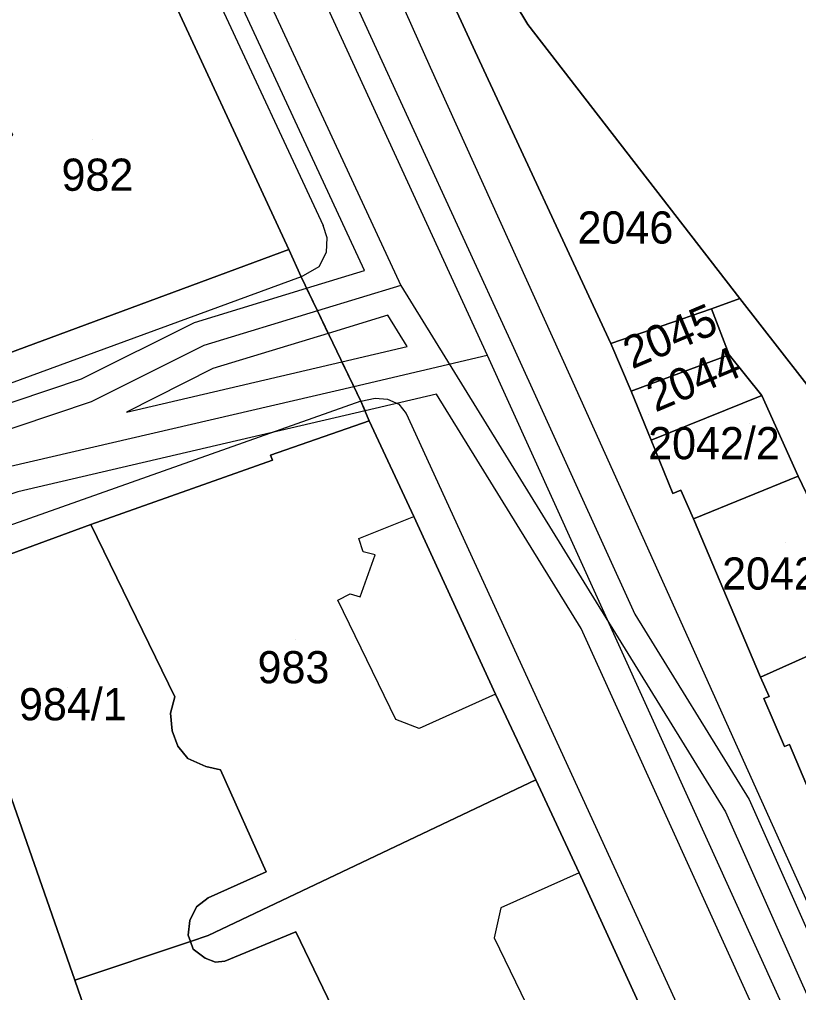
# Model space of a CAD drawing. Extents: x -263423 to -261326, y -1240067 to -1237864.
# Drawn here: x -262511.5 to -262463, y -1239403.2 to -1239342.7 of the extents above; entities that cross this region are included whole.
import ezdxf

# ---------------------------------------------------------------- set-up
doc = ezdxf.new("R2010")
doc.units = 0
for name, color, linetype in [('body_kn', 7, 'Continuous'), ('kladpar_druhypozemkov', 7, 'Continuous'), ('kladpar_hranice', 7, 'Continuous'), ('kladpar_parcelnecisla', 7, 'Continuous'), ('kladpar_plochy', 7, 'Continuous'), ('linie', 7, 'Continuous'), ('tarchy_linie', 7, 'Continuous'), ('zappar_hrandruhpozemk', 7, 'Continuous')]:
    doc.layers.add(name, color=color, linetype=linetype)

msp = doc.modelspace()

# ---------------------------------------------------------------- linework, layer by layer
at = {"layer": 'body_kn'}
for p, q in [((-262479.85, -1239343.05), (-262479.85, -1239343.05)), ((-262483.14, -1239344.73), (-262483.14, -1239344.73)), ((-262485.92, -1239345.7), (-262485.92, -1239345.7)), ((-262492.58, -1239355.54), (-262492.58, -1239355.54)), ((-262492.32, -1239356.3), (-262492.32, -1239356.3)), ((-262494.72, -1239357.02), (-262494.72, -1239357.02)), ((-262492.38, -1239357.19), (-262492.38, -1239357.19)), ((-262492.82, -1239358.08), (-262492.82, -1239358.08)), ((-262490.01, -1239358.34), (-262490.01, -1239358.34)), ((-262493.95, -1239358.73), (-262493.95, -1239358.73)), ((-262493.95, -1239358.73), (-262493.95, -1239358.73)), ((-262493.61, -1239359.44), (-262493.61, -1239359.44)), ((-262487.76, -1239359.26), (-262487.76, -1239359.26)), ((-262487.76, -1239359.26), (-262487.76, -1239359.26)), ((-262466.68, -1239360.07), (-262466.68, -1239360.07)), ((-262492.93, -1239360.84), (-262492.93, -1239360.84)), ((-262492.93, -1239360.84), (-262492.93, -1239360.84)), ((-262468.45, -1239360.72), (-262468.45, -1239360.72)), ((-262468.45, -1239360.72), (-262468.45, -1239360.72)), ((-262488.55, -1239361.11), (-262488.55, -1239361.11)), ((-262500.57, -1239361.57), (-262500.57, -1239361.57)), ((-262492.26, -1239362.24), (-262492.26, -1239362.24)), ((-262500, -1239363), (-262500, -1239363)), ((-262487.36, -1239363.06), (-262487.36, -1239363.06)), ((-262480.85, -1239362.88), (-262480.85, -1239362.88)), ((-262474.71, -1239362.86), (-262474.71, -1239362.86)), ((-262482.39, -1239363.59), (-262482.39, -1239363.59)), ((-262467.35, -1239363.57), (-262467.35, -1239363.57)), ((-262467.35, -1239363.57), (-262467.35, -1239363.57)), ((-262499.43, -1239364.43), (-262499.43, -1239364.43)), ((-262491.41, -1239364.01), (-262491.41, -1239364.01)), ((-262507.59, -1239365.07), (-262507.59, -1239365.07)), ((-262477.24, -1239364.85), (-262477.24, -1239364.85)), ((-262490.68, -1239365.53), (-262490.68, -1239365.53)), ((-262490.68, -1239365.53), (-262490.68, -1239365.53)), ((-262489.34, -1239366.26), (-262489.34, -1239366.26)), ((-262488.58, -1239366.32), (-262488.58, -1239366.32)), ((-262485.53, -1239366.02), (-262485.53, -1239366.02)), ((-262473.43, -1239365.84), (-262473.43, -1239365.84)), ((-262465.31, -1239366.1), (-262465.31, -1239366.1)), ((-262465.31, -1239366.1), (-262465.31, -1239366.1)), ((-262507, -1239366.5), (-262507, -1239366.5)), ((-262490.23, -1239366.46), (-262490.23, -1239366.46)), ((-262490.23, -1239366.46), (-262490.23, -1239366.46)), ((-262487.88, -1239366.64), (-262487.88, -1239366.64)), ((-262504.81, -1239367.13), (-262504.81, -1239367.13)), ((-262489.97, -1239367.05), (-262489.97, -1239367.05)), ((-262487.43, -1239367.21), (-262487.43, -1239367.21)), ((-262489.71, -1239367.67), (-262489.71, -1239367.67)), ((-262489.71, -1239367.67), (-262489.71, -1239367.67)), ((-262472.2, -1239368.88), (-262472.2, -1239368.88)), ((-262495.85, -1239369.81), (-262495.85, -1239369.81)), ((-262495.72, -1239370.12), (-262495.72, -1239370.12)), ((-262463.06, -1239371.11), (-262463.06, -1239371.11)), ((-262463.06, -1239371.11), (-262463.06, -1239371.11)), ((-262470.85, -1239372.18), (-262470.85, -1239372.18)), ((-262470.34, -1239371.99), (-262470.34, -1239371.99)), ((-262507.01, -1239374.11), (-262507.01, -1239374.11)), ((-262507.01, -1239374.11), (-262507.01, -1239374.11)), ((-262486.95, -1239373.62), (-262486.95, -1239373.62)), ((-262469.57, -1239373.76), (-262469.57, -1239373.76)), ((-262490.36, -1239374.98), (-262490.36, -1239374.98)), ((-262490.1, -1239375.81), (-262490.1, -1239375.81)), ((-262489.34, -1239375.99), (-262489.34, -1239375.99)), ((-262490.91, -1239378.42), (-262490.91, -1239378.42)), ((-262491.67, -1239378.81), (-262491.67, -1239378.81)), ((-262490.28, -1239378.61), (-262490.28, -1239378.61)), ((-262473.21, -1239379.68), (-262473.21, -1239379.68)), ((-262476.55, -1239380.57), (-262476.55, -1239380.57)), ((-262465.39, -1239383.59), (-262465.39, -1239383.59)), ((-262501.79, -1239384.83), (-262501.79, -1239384.83)), ((-262481.87, -1239384.66), (-262481.87, -1239384.66)), ((-262481.87, -1239384.66), (-262481.87, -1239384.66)), ((-262465.19, -1239384.92), (-262465.19, -1239384.92)), ((-262464.87, -1239384.8), (-262464.87, -1239384.8)), ((-262502.06, -1239385.84), (-262502.06, -1239385.84)), ((-262488.07, -1239386.22), (-262488.07, -1239386.22)), ((-262486.61, -1239386.79), (-262486.61, -1239386.79)), ((-262501.96, -1239386.93), (-262501.96, -1239386.93)), ((-262501.6, -1239387.89), (-262501.6, -1239387.89)), ((-262463.9, -1239387.9), (-262463.9, -1239387.9)), ((-262463.59, -1239387.78), (-262463.59, -1239387.78)), ((-262500.98, -1239388.66), (-262500.98, -1239388.66)), ((-262499.87, -1239389.16), (-262499.87, -1239389.16)), ((-262498.96, -1239389.35), (-262498.96, -1239389.35)), ((-262479.36, -1239389.98), (-262479.36, -1239389.98)), ((-262479.36, -1239389.98), (-262479.36, -1239389.98)), ((-262466.11, -1239391.2), (-262466.11, -1239391.2)), ((-262467.57, -1239391.97), (-262467.57, -1239391.97)), ((-262496.13, -1239395.69), (-262496.13, -1239395.69)), ((-262476.66, -1239395.75), (-262476.66, -1239395.75)), ((-262476.66, -1239395.75), (-262476.66, -1239395.75)), ((-262499.73, -1239397.3), (-262499.73, -1239397.3)), ((-262500.44, -1239397.86), (-262500.44, -1239397.86)), ((-262481.53, -1239397.94), (-262481.53, -1239397.94)), ((-262500.86, -1239398.72), (-262500.86, -1239398.72)), ((-262494.27, -1239399.43), (-262494.27, -1239399.43)), ((-262500.97, -1239399.63), (-262500.97, -1239399.63)), ((-262500.82, -1239400.02), (-262500.82, -1239400.02)), ((-262500.82, -1239400.02), (-262500.82, -1239400.02)), ((-262499.72, -1239399.65), (-262499.72, -1239399.65)), ((-262481.96, -1239399.79), (-262481.96, -1239399.79)), ((-262500.65, -1239400.49), (-262500.65, -1239400.49)), ((-262499.91, -1239401.05), (-262499.91, -1239401.05)), ((-262499.26, -1239401.3), (-262499.26, -1239401.3)), ((-262498.69, -1239401.24), (-262498.69, -1239401.24)), ((-262508.01, -1239402.43), (-262508.01, -1239402.43))]:
    msp.add_line(p, q, dxfattribs=at)
at = {"layer": 'kladpar_druhypozemkov'}
for p, q in [((-262506.92, -1239350.18), (-262506.92, -1239350.18)), ((-262473.94, -1239354.86), (-262473.94, -1239354.86)), ((-262473.64, -1239364.36), (-262473.64, -1239364.36)), ((-262472.36, -1239367.25), (-262472.36, -1239367.25)), ((-262466.1, -1239367.81), (-262466.1, -1239367.81)), ((-262463.84, -1239375.26), (-262463.84, -1239375.26)), ((-262494.32, -1239381.28), (-262494.32, -1239381.28)), ((-262508.45, -1239384.27), (-262508.45, -1239384.27))]:
    msp.add_line(p, q, dxfattribs=at)
at = {"layer": 'kladpar_hranice'}
for points in [[(-262400.37, -1239447.19), (-262403.09, -1239439.19), (-262406.28, -1239435.02), (-262431.14, -1239404.47), (-262444.5, -1239388.16), (-262453.57, -1239376.9), (-262453.96, -1239376.39), (-262466.68, -1239360.07), (-262479.85, -1239343.05), (-262485.49, -1239333.68), (-262493.44, -1239318.98), (-262509.28, -1239286.75), (-262518.34, -1239268.95), (-262530.05, -1239244.29), (-262540.43, -1239222.84)], [(-262485.49, -1239333.68), (-262479.85, -1239343.05), (-262466.68, -1239360.07), (-262468.45, -1239360.72), (-262474.71, -1239362.86), (-262483.14, -1239344.73), (-262499.85, -1239308.53), (-262518.34, -1239268.95), (-262509.28, -1239286.75), (-262493.44, -1239318.98), (-262485.49, -1239333.68)], [(-262499.85, -1239308.53), (-262483.14, -1239344.73), (-262474.71, -1239362.86), (-262473.43, -1239365.84), (-262472.2, -1239368.88), (-262470.85, -1239372.18), (-262470.34, -1239371.99), (-262469.57, -1239373.76), (-262465.39, -1239383.59), (-262464.87, -1239384.8), (-262465.19, -1239384.92), (-262463.9, -1239387.9), (-262463.59, -1239387.78), (-262460.5, -1239395.13)], [(-262513.39, -1239352.49), (-262513.74, -1239351.4), (-262513.22, -1239350.46), (-262511.87, -1239349.92), (-262515.14, -1239342.67), (-262503.19, -1239338.73), (-262494.72, -1239357.02), (-262517.73, -1239365.55), (-262521.95, -1239352.43), (-262515.94, -1239350.47), (-262515.05, -1239353.03), (-262513.39, -1239352.49)], [(-262452.03, -1239450.4), (-262454.12, -1239445.69), (-262454.35, -1239445.2), (-262456.98, -1239439.24), (-262458.85, -1239435.12), (-262459.75, -1239433.15), (-262462, -1239428.21), (-262461.68, -1239428.08), (-262462.97, -1239425.23), (-262463.22, -1239425.35), (-262468.88, -1239412.55), (-262471.65, -1239406.72), (-262476.66, -1239395.75), (-262479.36, -1239389.98), (-262481.87, -1239384.66), (-262486.95, -1239373.62), (-262489.71, -1239367.67), (-262490.23, -1239366.46), (-262493.95, -1239358.73), (-262494.72, -1239357.02), (-262503.19, -1239338.73)], [(-262537.3, -1239372.5), (-262517.73, -1239365.55), (-262494.72, -1239357.02), (-262493.95, -1239358.73), (-262490.23, -1239366.46), (-262489.71, -1239367.67), (-262495.85, -1239369.81), (-262495.72, -1239370.12), (-262507.01, -1239374.11), (-262516.67, -1239377.65), (-262521.02, -1239379.2), (-262549.41, -1239389.39)], [(-262453.96, -1239376.39), (-262457.84, -1239379.23), (-262461.84, -1239373.65), (-262463.06, -1239371.11), (-262465.31, -1239366.1), (-262467.35, -1239363.57), (-262468.45, -1239360.72), (-262466.68, -1239360.07), (-262453.96, -1239376.39)], [(-262468.45, -1239360.72), (-262467.35, -1239363.57), (-262473.43, -1239365.84), (-262474.71, -1239362.86), (-262468.45, -1239360.72)], [(-262467.35, -1239363.57), (-262465.31, -1239366.1), (-262472.2, -1239368.88), (-262473.43, -1239365.84), (-262467.35, -1239363.57)], [(-262465.31, -1239366.1), (-262463.06, -1239371.11), (-262469.57, -1239373.76), (-262470.34, -1239371.99), (-262470.85, -1239372.18), (-262472.2, -1239368.88), (-262465.31, -1239366.1)], [(-262489.71, -1239367.67), (-262486.95, -1239373.62), (-262481.87, -1239384.66), (-262479.36, -1239389.98), (-262499.72, -1239399.65), (-262500.82, -1239400.02), (-262500.97, -1239399.63), (-262500.86, -1239398.72), (-262500.44, -1239397.86), (-262499.73, -1239397.3), (-262496.13, -1239395.69), (-262498.96, -1239389.35), (-262499.87, -1239389.16), (-262500.98, -1239388.66), (-262501.6, -1239387.89), (-262501.96, -1239386.93), (-262502.06, -1239385.84), (-262501.79, -1239384.83), (-262507.01, -1239374.11), (-262495.72, -1239370.12), (-262495.85, -1239369.81), (-262489.71, -1239367.67)], [(-262463.06, -1239371.11), (-262461.84, -1239373.65), (-262457.84, -1239379.23), (-262457.3, -1239379.98), (-262465.39, -1239383.59), (-262469.57, -1239373.76), (-262463.06, -1239371.11)], [(-262507.01, -1239374.11), (-262501.79, -1239384.83), (-262502.06, -1239385.84), (-262501.96, -1239386.93), (-262501.6, -1239387.89), (-262500.98, -1239388.66), (-262499.87, -1239389.16), (-262498.96, -1239389.35), (-262496.13, -1239395.69), (-262499.73, -1239397.3), (-262500.44, -1239397.86), (-262500.86, -1239398.72), (-262500.97, -1239399.63), (-262500.82, -1239400.02), (-262508.01, -1239402.43), (-262516.67, -1239377.65), (-262507.01, -1239374.11)], [(-262517.21, -1239390.85), (-262521.02, -1239379.2), (-262516.67, -1239377.65), (-262508.01, -1239402.43), (-262502.22, -1239419.2), (-262506.95, -1239420.75), (-262505.35, -1239425.87), (-262521.77, -1239431.04), (-262529.64, -1239433.67), (-262531.56, -1239428.79), (-262533.38, -1239424.75), (-262535.06, -1239420.58), (-262537.6, -1239415), (-262544.08, -1239400.82), (-262544.45, -1239400.11), (-262540.35, -1239398.67), (-262540.65, -1239397.78), (-262535.22, -1239395.93), (-262534.39, -1239398.55), (-262527.55, -1239396.28), (-262528.44, -1239393.47), (-262523.45, -1239391.73), (-262523.09, -1239392.76)], [(-262457.3, -1239379.98), (-262450.52, -1239387.88), (-262449.43, -1239390.35), (-262460.5, -1239395.13), (-262463.59, -1239387.78), (-262463.9, -1239387.9), (-262465.19, -1239384.92), (-262464.87, -1239384.8), (-262465.39, -1239383.59), (-262457.3, -1239379.98)], [(-262479.36, -1239389.98), (-262476.66, -1239395.75), (-262471.65, -1239406.72), (-262468.88, -1239412.55), (-262480.9, -1239416.93), (-262496.4, -1239422.59), (-262498.02, -1239417.83), (-262488.97, -1239414.59), (-262488.03, -1239412.42), (-262488.55, -1239411.41), (-262489.88, -1239410.84), (-262490.65, -1239409.7), (-262491.23, -1239408.56), (-262491.36, -1239407.29), (-262491.18, -1239405.83), (-262494.27, -1239399.43), (-262498.69, -1239401.24), (-262499.26, -1239401.3), (-262499.91, -1239401.05), (-262500.65, -1239400.49), (-262500.82, -1239400.02), (-262499.72, -1239399.65), (-262479.36, -1239389.98)], [(-262500.82, -1239400.02), (-262500.65, -1239400.49), (-262499.91, -1239401.05), (-262499.26, -1239401.3), (-262498.69, -1239401.24), (-262494.27, -1239399.43), (-262491.18, -1239405.83), (-262491.36, -1239407.29), (-262491.23, -1239408.56), (-262490.65, -1239409.7), (-262489.88, -1239410.84), (-262488.55, -1239411.41), (-262488.03, -1239412.42), (-262488.97, -1239414.59), (-262498.02, -1239417.83), (-262496.4, -1239422.59), (-262496.82, -1239422.72), (-262497.22, -1239422.85), (-262500.17, -1239424.14), (-262501.78, -1239419.08), (-262502.22, -1239419.2), (-262508.01, -1239402.43), (-262500.82, -1239400.02)]]:
    msp.add_lwpolyline(points, dxfattribs=at)
at = {"layer": 'kladpar_plochy'}
for p, q in [((-262516.67, -1239377.65), (-262508.01, -1239402.43)), ((-262508.01, -1239402.43), (-262502.22, -1239419.2))]:
    msp.add_line(p, q, dxfattribs=at)
for points in [[(-262400.37, -1239447.19), (-262403.09, -1239439.19), (-262406.28, -1239435.02), (-262431.14, -1239404.47), (-262444.5, -1239388.16), (-262453.57, -1239376.9), (-262453.96, -1239376.39), (-262466.68, -1239360.07), (-262479.85, -1239343.05), (-262485.49, -1239333.68), (-262493.44, -1239318.98), (-262509.28, -1239286.75), (-262518.34, -1239268.95), (-262530.05, -1239244.29), (-262540.43, -1239222.84)], [(-262499.85, -1239308.53), (-262483.14, -1239344.73), (-262474.71, -1239362.86), (-262473.43, -1239365.84), (-262472.2, -1239368.88), (-262470.85, -1239372.18), (-262470.34, -1239371.99), (-262469.57, -1239373.76), (-262465.39, -1239383.59), (-262464.87, -1239384.8), (-262465.19, -1239384.92), (-262463.9, -1239387.9), (-262463.59, -1239387.78), (-262460.5, -1239395.13)], [(-262452.03, -1239450.4), (-262454.12, -1239445.69), (-262454.35, -1239445.2), (-262456.98, -1239439.24), (-262458.85, -1239435.12), (-262459.75, -1239433.15), (-262462, -1239428.21), (-262461.68, -1239428.08), (-262462.97, -1239425.23), (-262463.22, -1239425.35), (-262468.88, -1239412.55), (-262471.65, -1239406.72), (-262476.66, -1239395.75), (-262479.36, -1239389.98), (-262481.87, -1239384.66), (-262486.95, -1239373.62), (-262489.71, -1239367.67), (-262490.23, -1239366.46), (-262493.95, -1239358.73), (-262494.72, -1239357.02), (-262503.19, -1239338.73)], [(-262537.3, -1239372.5), (-262517.73, -1239365.55), (-262494.72, -1239357.02), (-262493.95, -1239358.73), (-262490.23, -1239366.46), (-262489.71, -1239367.67), (-262495.85, -1239369.81), (-262495.72, -1239370.12), (-262507.01, -1239374.11), (-262516.67, -1239377.65), (-262521.02, -1239379.2), (-262549.41, -1239389.39)]]:
    msp.add_lwpolyline(points, dxfattribs=at)
for points in [[(-262485.49, -1239333.68), (-262479.85, -1239343.05), (-262466.68, -1239360.07), (-262468.45, -1239360.72), (-262474.71, -1239362.86), (-262483.14, -1239344.73), (-262499.85, -1239308.53), (-262518.34, -1239268.95), (-262509.28, -1239286.75), (-262493.44, -1239318.98)], [(-262513.39, -1239352.49), (-262513.74, -1239351.4), (-262513.22, -1239350.46), (-262511.87, -1239349.92), (-262515.14, -1239342.67), (-262503.19, -1239338.73), (-262494.72, -1239357.02), (-262517.73, -1239365.55), (-262521.95, -1239352.43), (-262515.94, -1239350.47), (-262515.05, -1239353.03)], [(-262453.96, -1239376.39), (-262457.84, -1239379.23), (-262461.84, -1239373.65), (-262463.06, -1239371.11), (-262465.31, -1239366.1), (-262467.35, -1239363.57), (-262468.45, -1239360.72), (-262466.68, -1239360.07)], [(-262468.45, -1239360.72), (-262467.35, -1239363.57), (-262473.43, -1239365.84), (-262474.71, -1239362.86)], [(-262467.35, -1239363.57), (-262465.31, -1239366.1), (-262472.2, -1239368.88), (-262473.43, -1239365.84)], [(-262465.31, -1239366.1), (-262463.06, -1239371.11), (-262469.57, -1239373.76), (-262470.34, -1239371.99), (-262470.85, -1239372.18), (-262472.2, -1239368.88)], [(-262489.71, -1239367.67), (-262486.95, -1239373.62), (-262481.87, -1239384.66), (-262479.36, -1239389.98), (-262499.72, -1239399.65), (-262500.82, -1239400.02), (-262500.97, -1239399.63), (-262500.86, -1239398.72), (-262500.44, -1239397.86), (-262499.73, -1239397.3), (-262496.13, -1239395.69), (-262498.96, -1239389.35), (-262499.87, -1239389.16), (-262500.98, -1239388.66), (-262501.6, -1239387.89), (-262501.96, -1239386.93), (-262502.06, -1239385.84), (-262501.79, -1239384.83), (-262507.01, -1239374.11), (-262495.72, -1239370.12), (-262495.85, -1239369.81)], [(-262463.06, -1239371.11), (-262461.84, -1239373.65), (-262457.84, -1239379.23), (-262457.3, -1239379.98), (-262465.39, -1239383.59), (-262469.57, -1239373.76)], [(-262507.01, -1239374.11), (-262501.79, -1239384.83), (-262502.06, -1239385.84), (-262501.96, -1239386.93), (-262501.6, -1239387.89), (-262500.98, -1239388.66), (-262499.87, -1239389.16), (-262498.96, -1239389.35), (-262496.13, -1239395.69), (-262499.73, -1239397.3), (-262500.44, -1239397.86), (-262500.86, -1239398.72), (-262500.97, -1239399.63), (-262500.82, -1239400.02), (-262508.01, -1239402.43), (-262516.67, -1239377.65)], [(-262457.3, -1239379.98), (-262450.52, -1239387.88), (-262449.43, -1239390.35), (-262460.5, -1239395.13), (-262463.59, -1239387.78), (-262463.9, -1239387.9), (-262465.19, -1239384.92), (-262464.87, -1239384.8), (-262465.39, -1239383.59)], [(-262479.36, -1239389.98), (-262476.66, -1239395.75), (-262471.65, -1239406.72), (-262468.88, -1239412.55), (-262480.9, -1239416.93), (-262496.4, -1239422.59), (-262498.02, -1239417.83), (-262488.97, -1239414.59), (-262488.03, -1239412.42), (-262488.55, -1239411.41), (-262489.88, -1239410.84), (-262490.65, -1239409.7), (-262491.23, -1239408.56), (-262491.36, -1239407.29), (-262491.18, -1239405.83), (-262494.27, -1239399.43), (-262498.69, -1239401.24), (-262499.26, -1239401.3), (-262499.91, -1239401.05), (-262500.65, -1239400.49), (-262500.82, -1239400.02), (-262499.72, -1239399.65)], [(-262500.82, -1239400.02), (-262500.65, -1239400.49), (-262499.91, -1239401.05), (-262499.26, -1239401.3), (-262498.69, -1239401.24), (-262494.27, -1239399.43), (-262491.18, -1239405.83), (-262491.36, -1239407.29), (-262491.23, -1239408.56), (-262490.65, -1239409.7), (-262489.88, -1239410.84), (-262488.55, -1239411.41), (-262488.03, -1239412.42), (-262488.97, -1239414.59), (-262498.02, -1239417.83), (-262496.4, -1239422.59), (-262496.82, -1239422.72), (-262497.22, -1239422.85), (-262500.17, -1239424.14), (-262501.78, -1239419.08), (-262502.22, -1239419.2), (-262508.01, -1239402.43)]]:
    msp.add_lwpolyline(points, close=True, dxfattribs=at)
at = {"layer": 'linie'}
msp.add_lwpolyline([(-262503.19, -1239338.73), (-262494.72, -1239357.02), (-262493.95, -1239358.73), (-262490.23, -1239366.46), (-262489.71, -1239367.67), (-262486.95, -1239373.62), (-262481.87, -1239384.66), (-262479.36, -1239389.98), (-262476.66, -1239395.75), (-262471.65, -1239406.72), (-262468.88, -1239412.55), (-262463.22, -1239425.35), (-262462.97, -1239425.23), (-262461.68, -1239428.08), (-262462, -1239428.21), (-262459.75, -1239433.15), (-262458.85, -1239435.12), (-262456.98, -1239439.24), (-262454.35, -1239445.2), (-262454.12, -1239445.69), (-262452.03, -1239450.4)], dxfattribs=at)
at = {"layer": 'tarchy_linie'}
for p, q in [((-262487.76, -1239359.26), (-262492.93, -1239360.84)), ((-262490.68, -1239365.53), (-262482.39, -1239363.59))]:
    msp.add_line(p, q, dxfattribs=at)
for points in [[(-262613.69, -1239082.95), (-262613.02, -1239084.51), (-262614.02, -1239086.51), (-262611.52, -1239092.51), (-262609.52, -1239093.01), (-262608.25, -1239095.76), (-262603.42, -1239104.28), (-262598.61, -1239116.19), (-262583.38, -1239153.1), (-262568.22, -1239187.97), (-262543.46, -1239241.35), (-262541.52, -1239246.51), (-262539.02, -1239246.51), (-262535.23, -1239256.14), (-262511.56, -1239307.97), (-262487.76, -1239359.26), (-262467.57, -1239391.97), (-262444.02, -1239444.87), (-262442.69, -1239447.27)], [(-262608.18, -1239084.44), (-262606.82, -1239087.41), (-262583.45, -1239147.08), (-262580.29, -1239151.85), (-262562.56, -1239192.26), (-262546.67, -1239225.53), (-262533.38, -1239253.98), (-262525.2, -1239271.38), (-262508.02, -1239307.59), (-262503.72, -1239317.17), (-262482.39, -1239363.59), (-262461.46, -1239409.68), (-262443.58, -1239447.57)], [(-262545.14, -1239224.8), (-262531.84, -1239253.26), (-262523.66, -1239270.65), (-262506.48, -1239306.88), (-262502.17, -1239316.47), (-262480.85, -1239362.88), (-262473.21, -1239379.68), (-262466.11, -1239391.2), (-262442.54, -1239444.13), (-262441.1, -1239446.72), (-262442.69, -1239447.27)], [(-262445.2, -1239448.13), (-262463.01, -1239410.38), (-262476.55, -1239380.57), (-262485.53, -1239366.02), (-262489.97, -1239367.05), (-262490.23, -1239366.46), (-262490.68, -1239365.53), (-262491.41, -1239364.01), (-262487.36, -1239363.06), (-262488.55, -1239361.11), (-262492.26, -1239362.24), (-262492.93, -1239360.84), (-262493.61, -1239359.44), (-262490.01, -1239358.34), (-262511.9, -1239311.16), (-262514.23, -1239312.2), (-262514.34, -1239311.93), (-262514.88, -1239310.62), (-262515.18, -1239309.88), (-262515.53, -1239309.05), (-262513.32, -1239308.08), (-262536.53, -1239257.27)], [(-262613.77, -1239400.78), (-262507.59, -1239365.07), (-262500.57, -1239361.57), (-262493.61, -1239359.44), (-262492.93, -1239360.84), (-262492.26, -1239362.24), (-262499.43, -1239364.43), (-262504.81, -1239367.13), (-262491.41, -1239364.01), (-262490.68, -1239365.53), (-262490.23, -1239366.46), (-262489.97, -1239367.05), (-262511.55, -1239372.09), (-262609.4, -1239404.79), (-262610.07, -1239402.78), (-262613.25, -1239403.85), (-262613.51, -1239402.31), (-262613.59, -1239401.85), (-262613.77, -1239400.78)], [(-262492.93, -1239360.84), (-262500, -1239363), (-262507, -1239366.5), (-262613.51, -1239402.31)], [(-262608.5, -1239402.75), (-262512, -1239370.5), (-262490.68, -1239365.53)]]:
    msp.add_lwpolyline(points, dxfattribs=at)
at = {"layer": 'zappar_hrandruhpozemk'}
for p, q in [((-262505.18, -1239328.46), (-262492.58, -1239355.54)), ((-262477.24, -1239364.85), (-262458.84, -1239405.74)), ((-262490.23, -1239366.46), (-262513.81, -1239374.79)), ((-262487.43, -1239367.21), (-262467.82, -1239409.93)), ((-262488.07, -1239386.22), (-262491.67, -1239378.81)), ((-262481.96, -1239399.79), (-262478.62, -1239406.64))]:
    msp.add_line(p, q, dxfattribs=at)
for points in [[(-262499.88, -1239314.51), (-262485.92, -1239345.7), (-262477.24, -1239364.85)], [(-262493.95, -1239358.73), (-262492.82, -1239358.08), (-262492.38, -1239357.19), (-262492.32, -1239356.3), (-262492.58, -1239355.54)], [(-262493.95, -1239358.73), (-262516.62, -1239367.04), (-262536.96, -1239374.28)], [(-262490.23, -1239366.46), (-262489.34, -1239366.26), (-262488.58, -1239366.32), (-262487.88, -1239366.64), (-262487.43, -1239367.21)], [(-262491.67, -1239378.81), (-262490.91, -1239378.42), (-262490.28, -1239378.61), (-262489.34, -1239375.99), (-262490.1, -1239375.81), (-262490.36, -1239374.98), (-262486.95, -1239373.62)], [(-262481.87, -1239384.66), (-262486.61, -1239386.79), (-262488.07, -1239386.22)], [(-262476.66, -1239395.75), (-262481.53, -1239397.94), (-262481.96, -1239399.79)]]:
    msp.add_lwpolyline(points, dxfattribs=at)

# ---------------------------------------------------------------- texts
at = {"layer": 'kladpar_parcelnecisla'}
for s, p in [('982', (-262508.837, -1239353.38)), ('2046', (-262476.768, -1239356.66)), ('2042/2', (-262472.381, -1239370.06)), ('2042/1', (-262467.785, -1239378.16)), ('983', (-262496.653, -1239383.98)), ('984/1', (-262511.481, -1239386.28))]:
    msp.add_text(s, height=2, dxfattribs=at).set_placement(p)
for s, p in [('2045', (-262473.381, -1239364.483)), ('2044', (-262471.931, -1239367.162))]:
    msp.add_text(s, height=2, rotation=23, dxfattribs=at).set_placement(p)

doc.saveas('drawing.dxf')
